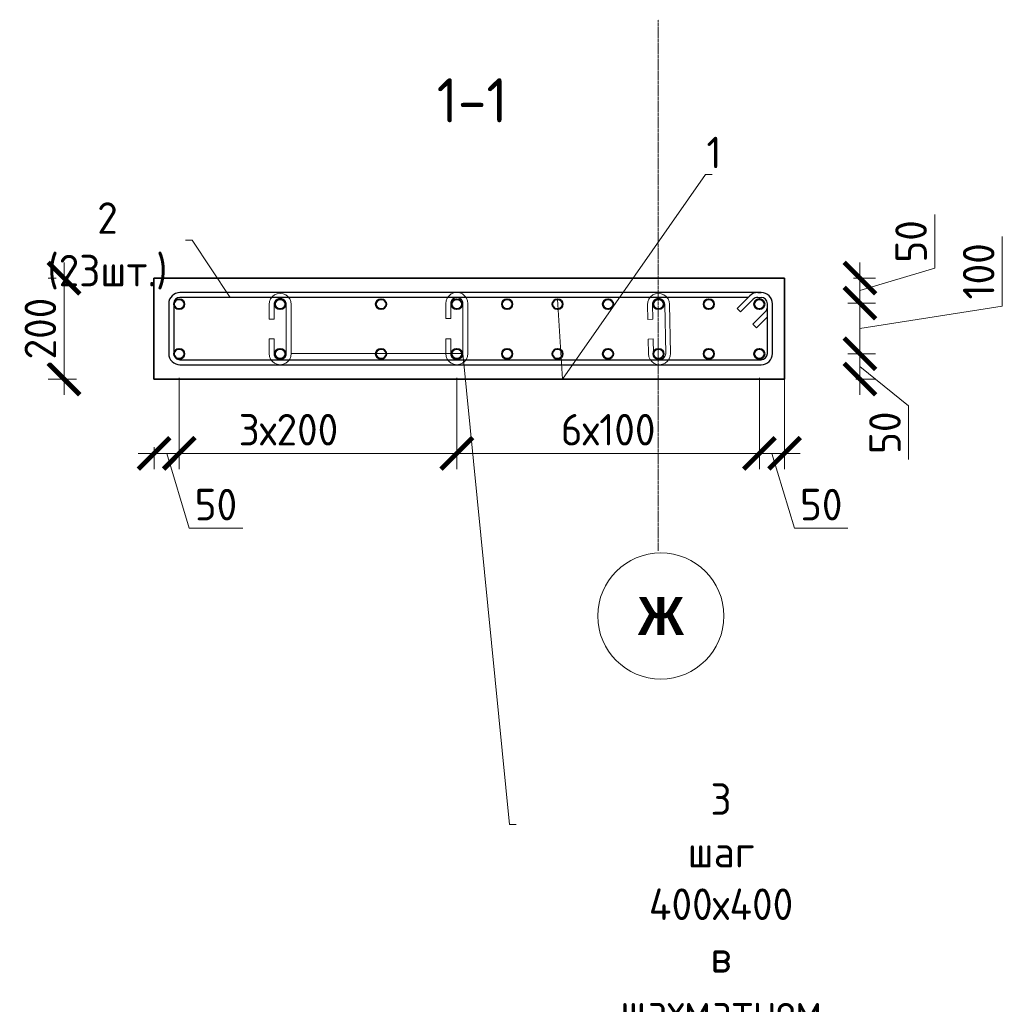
# Model space of a CAD drawing. Header units: millimetres. Extents: x 263826 to 1718326, y -423071 to 70137.
# Tile 430 of 486: x 920550 to 928342, y -130106 to -122298. Entities that reach past the tile are written whole.
import ezdxf
from ezdxf import colors
from ezdxf.entities.mleader import LeaderData, LeaderLine
from ezdxf.math import Vec2, Vec3

# ---------------------------------------------------------------- set-up
doc = ezdxf.new("R2010")
doc.units = ezdxf.units.MM
doc.linetypes.add('______5', pattern=[1100, 800, -100, 100, -100])
doc.linetypes.add('осевая', pattern=[50.8, 31.75, -6.35, 6.35, -6.35])
for name, color, linetype, lineweight in [('1 Стены', 3, 'Continuous', 30), ('Арм_шпильки', 143, 'Continuous', 18), ('Армирование', 3, 'Continuous', 40), ('Оси', 40, '______5', 18), ('подоснова', 151, 'Continuous', 5), ('РАЗМЕРЫ', 1, 'Continuous', 9)]:
    doc.layers.add(name, color=color, linetype=linetype, lineweight=lineweight)
doc.layers.add('Колонна_ бетон', color=7, linetype='Continuous', lineweight=50, true_color=0xb4b496)
doc.styles.add('Century Gothic', font='GOTHIC.TTF')
doc.styles.add('GOST 2.304', font='CS_Gost2304.shx')
doc.styles.add('GOST-2.304_Type-B', font='GOST_Common.ttf')
doc.dimstyles.new('мой 25', dxfattribs={"dimscale": 100, "dimtxt": 2.5, "dimasz": 2.5, "dimexe": 1.25, "dimexo": 0.625, "dimtad": 1, "dimdec": 0, "dimlfac": 0.5, "dimtxsty": 'GOST-2.304_Type-B', "dimblk": 'ARCHTICK', "dimcen": 2.5, "dimdle": 1.25, "dimaunit": 1, "dimadec": 1, "dimazin": 2, "dimtfac": 1, "dimtdec": 0, "dimtmove": 1, "dimatfit": 3, "dimfxl": 6, "dimfxlon": 1, "dimtfill": 1, "dimlwd": -1, "dimlwe": -1, "dimarcsym": 0})

# ---------------------------------------------------------------- blocks, each defined once
blk = doc.blocks.new('*U2507')
at = {"color": 0, "linetype": 'ByBlock', "lineweight": -2}
for p, q in [((112.3, 1198.9), (12.5, 1198.9)), ((112.3, 1188.9), (12.5, 1188.9)), ((53.8, 1159.8), (28.3, 1185.2)), ((38.8, 1188.9), (60.9, 1166.9)), ((-10, 1176.4), (-10, 12.5)), ((-10, 1169.4), (-10, 1176.4)), ((0, 1169.4), (0, 1176.4)), ((60.9, 1166.9), (53.8, 1159.8)), ((124.8, 12.5), (124.8, 1176.4)), ((134.8, 12.5), (134.8, 1176.4)), ((22, 1128), (-3.4, 1153.5)), ((0, 1150.1), (0, 12.5)), ((3.7, 1160.6), (29.1, 1135.1)), ((29.1, 1135.1), (22, 1128)), ((12.5, 0), (112.3, 0)), ((12.5, -10), (112.3, -10))]:
    blk.add_line(p, q, dxfattribs=at)
for centre, radius, start, end in [((12.5, 1176.4), 22.5, 90, 180), ((12.5, 1176.4), 12.5, 90, 180), ((19.5, 1176.4), 12.5, 45, 90), ((112.3, 1176.4), 22.5, 0, 90), ((112.3, 1176.4), 12.5, 0, 90), ((12.5, 1169.4), 22.5, 180, 225), ((12.5, 1169.4), 12.5, 180, 225), ((12.5, 12.5), 22.5, 180, 270), ((12.5, 12.5), 12.5, 180, 270), ((112.3, 12.5), 12.5, 270, 0), ((112.3, 12.5), 22.5, 270, 0)]:
    blk.add_arc(centre, radius, start, end, dxfattribs=at)
at = {"style": 'GOST 2.304', "oblique": 15, "flags": 9}
for tag, p in [('ПОЗИЦИЯ', (-52.3, -58)), ('ДИАМЕТР', (-52.8, -63)), ('КЛАСС', (-53, -68.7)), ('ДЛИНА', (-52.5, -73.8)), ('МАССА', (-52.3, -78.3))]:
    blk.add_attdef(tag, p, '', height=2.5, dxfattribs=at)
blk = doc.blocks.new('_ArchTick')
at = {"color": 0, "linetype": 'ByBlock', "const_width": 0.15}
blk.add_lwpolyline([(-0.5, -0.5), (0.5, 0.5)], dxfattribs=at)
blk = doc.blocks.new('*D2484')
at = {"layer": 'DEFPOINTS', "color": 0, "lineweight": 0, "transparency": 16777216}
for p in [(926615.2, -124347.3, -2880), (926415.2, -124545.9, -2880), (927212.5, -124545.9)]:
    blk.add_point(p, dxfattribs=at)
at = {"layer": 'РАЗМЕРЫ', "color": 0, "linetype": 'Continuous', "transparency": 16777216}
for p, q in [((927806.2, -124268.4), (927806.2, -123843.4)), ((927212.5, -124222.3), (927212.5, -124670.9)), ((927212.5, -124446.6), (927806.2, -124268.4)), ((927161.1, -124347.3), (927337.5, -124347.3)), ((927116.3, -124545.9), (927337.5, -124545.9))]:
    blk.add_line(p, q, dxfattribs=at)
at = {"layer": 'РАЗМЕРЫ', "color": 0, "transparency": 16777216, "xscale": 250, "yscale": 250, "zscale": 250}
for p, rotation in [((927212.5, -124347.3), 90), ((927212.5, -124545.9), 270)]:
    blk.add_blockref('_ArchTick', p, dxfattribs=dict(at, rotation=rotation))
at = {"layer": 'РАЗМЕРЫ', "color": 0, "lineweight": 0, "transparency": 16777216, "insert": (927618.7, -124055.9), "char_height": 250, "attachment_point": 5, "rotation": 90, "style": 'GOST-2.304_Type-B', "bg_fill": 3, "box_fill_scale": 1.1, "bg_fill_color": 256, "bg_fill_true_color": 13158600, "bg_fill_transparency": 0}
blk.add_mtext('50', dxfattribs=at)
blk = doc.blocks.new('*D2485')
at = {"layer": 'DEFPOINTS', "color": 0, "lineweight": 0, "transparency": 16777216}
for p in [(926415.2, -124947.3, -2880), (927212.5, -124947.3), (927116.7, -125147.3)]:
    blk.add_point(p, dxfattribs=at)
at = {"layer": 'РАЗМЕРЫ', "color": 0, "linetype": 'Continuous', "transparency": 16777216}
for p, q in [((927212.5, -125272.3), (927212.5, -124822.3)), ((927116.3, -124947.3), (927337.5, -124947.3)), ((927212.5, -125047.3), (927599, -125360.8)), ((927179.2, -125147.3), (927337.5, -125147.3)), ((927599, -125360.8), (927599, -125785.8))]:
    blk.add_line(p, q, dxfattribs=at)
at = {"layer": 'РАЗМЕРЫ', "color": 0, "transparency": 16777216, "xscale": 250, "yscale": 250, "zscale": 250}
for p, rotation in [((927212.5, -124947.3), 90), ((927212.5, -125147.3), 270)]:
    blk.add_blockref('_ArchTick', p, dxfattribs=dict(at, rotation=rotation))
at = {"layer": 'РАЗМЕРЫ', "color": 0, "lineweight": 0, "transparency": 16777216, "insert": (927411.5, -125573.3), "char_height": 250, "attachment_point": 5, "rotation": 90, "style": 'GOST-2.304_Type-B', "bg_fill": 3, "box_fill_scale": 1.1, "bg_fill_color": 256, "bg_fill_true_color": 13158600, "bg_fill_transparency": 0}
blk.add_mtext('50', dxfattribs=at)
blk = doc.blocks.new('*D2486')
at = {"layer": 'DEFPOINTS', "color": 0, "lineweight": 0, "transparency": 16777216}
for p in [(921815.2, -124947.3), (924016.4, -124947.3), (921815.2, -125736.8)]:
    blk.add_point(p, dxfattribs=at)
at = {"layer": 'РАЗМЕРЫ', "color": 0, "linetype": 'Continuous', "transparency": 16777216}
for p, q in [((921815.2, -125136.8), (921815.2, -125861.8)), ((924016.4, -125136.8), (924016.4, -125861.8)), ((924141.4, -125736.8), (921690.2, -125736.8))]:
    blk.add_line(p, q, dxfattribs=at)
at = {"layer": 'РАЗМЕРЫ', "color": 0, "transparency": 16777216, "xscale": 250, "yscale": 250, "zscale": 250, "rotation": 180}
blk.add_blockref('_ArchTick', (921815.2, -125736.8), dxfattribs=at)
at = {"layer": 'РАЗМЕРЫ', "color": 0, "transparency": 16777216, "xscale": 250, "yscale": 250, "zscale": 250}
blk.add_blockref('_ArchTick', (924016.4, -125736.8), dxfattribs=at)
at = {"layer": 'РАЗМЕРЫ', "color": 0, "lineweight": 0, "transparency": 16777216, "insert": (922680.8, -125549.3), "char_height": 250, "attachment_point": 5, "style": 'GOST-2.304_Type-B', "bg_fill": 3, "box_fill_scale": 1.1, "bg_fill_color": 256, "bg_fill_true_color": 13158600, "bg_fill_transparency": 0}
blk.add_mtext('3х200', dxfattribs=at)
blk = doc.blocks.new('*D2487')
at = {"layer": 'DEFPOINTS', "color": 0, "lineweight": 0, "transparency": 16777216}
for p in [(921615.2, -125147.3, 2880), (921815.2, -125354.2), (921615.2, -125736.8)]:
    blk.add_point(p, dxfattribs=at)
at = {"layer": 'РАЗМЕРЫ', "color": 0, "linetype": 'Continuous', "transparency": 16777216}
for p, q in [((921815.2, -125416.7), (921815.2, -125861.8)), ((921615.2, -125687.2), (921615.2, -125861.8)), ((921940.2, -125736.8), (921490.2, -125736.8)), ((921715.2, -125736.8), (921893.3, -126330.5)), ((921893.3, -126330.5), (922318.3, -126330.5))]:
    blk.add_line(p, q, dxfattribs=at)
at = {"layer": 'РАЗМЕРЫ', "color": 0, "transparency": 16777216, "xscale": 250, "yscale": 250, "zscale": 250, "rotation": 180}
blk.add_blockref('_ArchTick', (921615.2, -125736.8), dxfattribs=at)
at = {"layer": 'РАЗМЕРЫ', "color": 0, "transparency": 16777216, "xscale": 250, "yscale": 250, "zscale": 250}
blk.add_blockref('_ArchTick', (921815.2, -125736.8), dxfattribs=at)
at = {"layer": 'РАЗМЕРЫ', "color": 0, "lineweight": 0, "transparency": 16777216, "insert": (922105.8, -126143), "char_height": 250, "attachment_point": 5, "style": 'GOST-2.304_Type-B', "bg_fill": 3, "box_fill_scale": 1.1, "bg_fill_color": 256, "bg_fill_true_color": 13158600, "bg_fill_transparency": 0}
blk.add_mtext('50', dxfattribs=at)
blk = doc.blocks.new('*D2497')
at = {"layer": 'DEFPOINTS', "color": 0, "lineweight": 0, "transparency": 16777216}
for p in [(926415.2, -124947.3), (926615.2, -125147.3), (926615.2, -125736.8)]:
    blk.add_point(p, dxfattribs=at)
at = {"layer": 'РАЗМЕРЫ', "color": 0, "linetype": 'Continuous', "transparency": 16777216}
for p, q in [((926415.2, -125136.8), (926415.2, -125861.8)), ((926615.2, -125209.8), (926615.2, -125861.8)), ((926290.2, -125736.8), (926740.2, -125736.8)), ((926515.2, -125736.8), (926693.3, -126330.5)), ((926693.3, -126330.5), (927118.3, -126330.5))]:
    blk.add_line(p, q, dxfattribs=at)
at = {"layer": 'РАЗМЕРЫ', "color": 0, "transparency": 16777216, "xscale": 250, "yscale": 250, "zscale": 250, "rotation": 180}
blk.add_blockref('_ArchTick', (926415.2, -125736.8), dxfattribs=at)
at = {"layer": 'РАЗМЕРЫ', "color": 0, "transparency": 16777216, "xscale": 250, "yscale": 250, "zscale": 250}
blk.add_blockref('_ArchTick', (926615.2, -125736.8), dxfattribs=at)
at = {"layer": 'РАЗМЕРЫ', "color": 0, "lineweight": 0, "transparency": 16777216, "insert": (926905.8, -126143), "char_height": 250, "attachment_point": 5, "style": 'GOST-2.304_Type-B', "bg_fill": 3, "box_fill_scale": 1.1, "bg_fill_color": 256, "bg_fill_true_color": 13158600, "bg_fill_transparency": 0}
blk.add_mtext('50', dxfattribs=at)
blk = doc.blocks.new('*U59')
for p, q in [((1, 15.6), (5.3, 17.4)), ((5.3, 17.4), (10, 18)), ((34, 18), (10, 18)), ((34, 10), (34, 18)), ((66, 18), (90, 18)), ((66, 10), (66, 18)), ((94.7, 17.4), (90, 18)), ((99, 15.6), (94.7, 17.4)), ((-8, 0), (-7.4, 4.7)), ((-7.4, 4.7), (-5.6, 9)), ((-5.6, 9), (-2.7, 12.7)), ((-2.7, 12.7), (1, 15.6)), ((10, 10), (34, 10)), ((90, 10), (66, 10)), ((102.7, 12.7), (99, 15.6)), ((105.6, 9), (102.7, 12.7)), ((107.4, 4.7), (105.6, 9)), ((108, 0), (107.4, 4.7)), ((107.4, -4.7), (108, 0)), ((-7.4, -4.7), (-8, 0)), ((-5.6, -9), (-7.4, -4.7)), ((-2.7, -12.7), (-5.6, -9)), ((1, -15.6), (-2.7, -12.7)), ((5.3, -17.4), (1, -15.6)), ((94.7, -17.4), (99, -15.6)), ((99, -15.6), (102.7, -12.7)), ((102.7, -12.7), (105.6, -9)), ((105.6, -9), (107.4, -4.7)), ((10, -18), (5.3, -17.4)), ((10, -18), (90, -18)), ((90, -18), (94.7, -17.4))]:
    blk.add_line(p, q)
at = {"color": 0, "linetype": 'ByBlock', "lineweight": -2}
for p, q in [((0, 0), (0.3, 2.6)), ((0.3, 2.6), (1.3, 5)), ((1.3, 5), (2.9, 7.1)), ((2.9, 7.1), (5, 8.7)), ((5, 8.7), (7.4, 9.7)), ((7.4, 9.7), (10, 10)), ((92.6, 9.7), (90, 10)), ((95, 8.7), (92.6, 9.7)), ((97.1, 7.1), (95, 8.7)), ((98.7, 5), (97.1, 7.1)), ((99.7, 2.6), (98.7, 5)), ((100, 0), (99.7, 2.6)), ((99.7, -2.6), (100, 0)), ((0.3, -2.6), (0, 0)), ((1.3, -5), (0.3, -2.6)), ((2.9, -7.1), (1.3, -5)), ((5, -8.7), (2.9, -7.1)), ((7.4, -9.7), (5, -8.7)), ((10, -10), (7.4, -9.7)), ((10, -10), (90, -10)), ((90, -10), (92.6, -9.7)), ((92.6, -9.7), (95, -8.7)), ((95, -8.7), (97.1, -7.1)), ((97.1, -7.1), (98.7, -5)), ((98.7, -5), (99.7, -2.6))]:
    blk.add_line(p, q, dxfattribs=at)
at = {"style": 'GOST 2.304', "oblique": 15, "flags": 9}
for tag, p in [('ДИАМЕТР', (117.8, -62.2)), ('ПОЗИЦИЯ', (118, -56.6)), ('ДЛИНА', (118.1, -72.5)), ('КЛАСС', (118, -67.8)), ('МАССА', (118.7, -78.2))]:
    blk.add_attdef(tag, p, '', height=2.5, dxfattribs=at)
blk = doc.blocks.new('*U2509')
for p, q in [((1, 15.6), (5.3, 17.4)), ((5.3, 17.4), (10, 18)), ((34, 18), (10, 18)), ((34, 10), (34, 18)), ((67.4, 18), (91.4, 18)), ((67.4, 10), (67.4, 18)), ((96, 17.4), (91.4, 18)), ((100.4, 15.6), (96, 17.4)), ((-8, 0), (-7.4, 4.7)), ((-7.4, 4.7), (-5.6, 9)), ((-5.6, 9), (-2.7, 12.7)), ((-2.7, 12.7), (1, 15.6)), ((10, 10), (34, 10)), ((91.4, 10), (67.4, 10)), ((104.1, 12.7), (100.4, 15.6)), ((107, 9), (104.1, 12.7)), ((108.8, 4.7), (107, 9)), ((109.4, 0), (108.8, 4.7)), ((108.8, -4.7), (109.4, 0)), ((-7.4, -4.7), (-8, 0)), ((-5.6, -9), (-7.4, -4.7)), ((-2.7, -12.7), (-5.6, -9)), ((1, -15.6), (-2.7, -12.7)), ((5.3, -17.4), (1, -15.6)), ((96, -17.4), (100.4, -15.6)), ((100.4, -15.6), (104.1, -12.7)), ((104.1, -12.7), (107, -9)), ((107, -9), (108.8, -4.7)), ((10, -18), (5.3, -17.4)), ((10, -18), (91.4, -18)), ((91.4, -18), (96, -17.4))]:
    blk.add_line(p, q)
at = {"color": 0, "linetype": 'ByBlock', "lineweight": -2}
for p, q in [((0, 0), (0.3, 2.6)), ((0.3, 2.6), (1.3, 5)), ((1.3, 5), (2.9, 7.1)), ((2.9, 7.1), (5, 8.7)), ((5, 8.7), (7.4, 9.7)), ((7.4, 9.7), (10, 10)), ((94, 9.7), (91.4, 10)), ((96.4, 8.7), (94, 9.7)), ((98.4, 7.1), (96.4, 8.7)), ((100, 5), (98.4, 7.1)), ((101, 2.6), (100, 5)), ((101.4, 0), (101, 2.6)), ((101, -2.6), (101.4, 0)), ((0.3, -2.6), (0, 0)), ((1.3, -5), (0.3, -2.6)), ((2.9, -7.1), (1.3, -5)), ((5, -8.7), (2.9, -7.1)), ((7.4, -9.7), (5, -8.7)), ((10, -10), (7.4, -9.7)), ((10, -10), (91.4, -10)), ((91.4, -10), (94, -9.7)), ((94, -9.7), (96.4, -8.7)), ((96.4, -8.7), (98.4, -7.1)), ((98.4, -7.1), (100, -5)), ((100, -5), (101, -2.6))]:
    blk.add_line(p, q, dxfattribs=at)
at = {"style": 'GOST 2.304', "oblique": 15, "flags": 9}
for tag, p in [('ДИАМЕТР', (117.8, -62.2)), ('ПОЗИЦИЯ', (118, -56.6)), ('ДЛИНА', (118.1, -72.5)), ('КЛАСС', (118, -67.8)), ('МАССА', (118.7, -78.2))]:
    blk.add_attdef(tag, p, '', height=2.5, dxfattribs=at)
blk = doc.blocks.new('_None')
blk = doc.blocks.new('*D2500')
at = {"layer": 'DEFPOINTS', "color": 0, "lineweight": 0, "transparency": 16777216}
for p in [(921614.6, -124347.3, 2880), (920901.1, -125147.3), (921614.6, -125147.3)]:
    blk.add_point(p, dxfattribs=at)
at = {"layer": 'РАЗМЕРЫ', "color": 0, "linetype": 'Continuous', "transparency": 16777216}
for p, q in [((920901.1, -124222.3), (920901.1, -125272.3)), ((920839, -124347.3), (920776.1, -124347.3)), ((921001.1, -125147.3), (920776.1, -125147.3))]:
    blk.add_line(p, q, dxfattribs=at)
at = {"layer": 'РАЗМЕРЫ', "color": 0, "transparency": 16777216, "xscale": 250, "yscale": 250, "zscale": 250}
for p, rotation in [((920901.1, -124347.3), 90), ((920901.1, -125147.3), 270)]:
    blk.add_blockref('_ArchTick', p, dxfattribs=dict(at, rotation=rotation))
at = {"layer": 'РАЗМЕРЫ', "color": 0, "lineweight": 0, "transparency": 16777216, "insert": (920713.6, -124747.3), "char_height": 250, "attachment_point": 5, "rotation": 90, "style": 'GOST-2.304_Type-B', "bg_fill": 3, "box_fill_scale": 1.1, "bg_fill_color": 256, "bg_fill_true_color": 13158600, "bg_fill_transparency": 0}
blk.add_mtext('200', dxfattribs=at)
blk = doc.blocks.new('*D2493')
at = {"layer": 'DEFPOINTS', "color": 0, "lineweight": 0, "transparency": 16777216}
for p in [(926415.2, -124545.9, 3100), (927212.5, -124947.3, 5980), (927212.5, -124947.3)]:
    blk.add_point(p, dxfattribs=at)
at = {"layer": 'РАЗМЕРЫ', "color": 0, "linetype": 'Continuous', "transparency": 16777216}
for p, q in [((928342, -124568.4), (928342, -124018.4)), ((927212.5, -124420.9), (927212.5, -125072.3)), ((927130.7, -124545.9), (927337.5, -124545.9)), ((927212.5, -124746.6), (928342, -124568.4)), ((927322.3, -124947.3), (927337.5, -124947.3))]:
    blk.add_line(p, q, dxfattribs=at)
at = {"layer": 'РАЗМЕРЫ', "color": 0, "transparency": 16777216, "xscale": 250, "yscale": 250, "zscale": 250}
for p, rotation in [((927212.5, -124545.9), 90), ((927212.5, -124947.3), 270)]:
    blk.add_blockref('_ArchTick', p, dxfattribs=dict(at, rotation=rotation))
at = {"layer": 'РАЗМЕРЫ', "color": 0, "lineweight": 0, "transparency": 16777216, "insert": (928154.5, -124293.4), "char_height": 250, "attachment_point": 5, "rotation": 90, "style": 'GOST-2.304_Type-B', "bg_fill": 3, "box_fill_scale": 1.1, "bg_fill_color": 256, "bg_fill_true_color": 13158600, "bg_fill_transparency": 0}
blk.add_mtext('100', dxfattribs=at)
blk = doc.blocks.new('*D2503')
at = {"layer": 'DEFPOINTS', "color": 0, "lineweight": 0, "transparency": 16777216}
for p in [(924016.4, -124947.3), (926415.2, -125411.6), (926415.2, -125736.8)]:
    blk.add_point(p, dxfattribs=at)
at = {"layer": 'РАЗМЕРЫ', "color": 0, "linetype": 'Continuous', "transparency": 16777216}
for p, q in [((924016.4, -125136.8), (924016.4, -125861.8)), ((926415.2, -125474.1), (926415.2, -125861.8)), ((923891.4, -125736.8), (926540.2, -125736.8))]:
    blk.add_line(p, q, dxfattribs=at)
at = {"layer": 'РАЗМЕРЫ', "color": 0, "transparency": 16777216, "xscale": 250, "yscale": 250, "zscale": 250, "rotation": 180}
blk.add_blockref('_ArchTick', (924016.4, -125736.8), dxfattribs=at)
at = {"layer": 'РАЗМЕРЫ', "color": 0, "transparency": 16777216, "xscale": 250, "yscale": 250, "zscale": 250}
blk.add_blockref('_ArchTick', (926415.2, -125736.8), dxfattribs=at)
at = {"layer": 'РАЗМЕРЫ', "color": 0, "lineweight": 0, "transparency": 16777216, "insert": (925215.8, -125549.3), "char_height": 250, "attachment_point": 5, "style": 'GOST-2.304_Type-B', "bg_fill": 3, "box_fill_scale": 1.1, "bg_fill_color": 256, "bg_fill_true_color": 13158600, "bg_fill_transparency": 0}
blk.add_mtext('6х100', dxfattribs=at)
blk = doc.blocks.new('*U2508')
for p, q in [((0.7, 15.6), (5, 17.5)), ((5, 17.5), (9.6, 18.2)), ((33.6, 18.7), (9.6, 18.2)), ((33.8, 10.7), (33.6, 18.7)), ((65.6, 19.3), (89.6, 19.8)), ((65.8, 11.3), (65.6, 19.3)), ((94.3, 19.3), (89.6, 19.8)), ((98.7, 17.6), (94.3, 19.3)), ((102.4, 14.8), (98.7, 17.6)), ((-8, -0.2), (-7.5, 4.5)), ((-7.5, 4.5), (-5.8, 8.9)), ((-5.8, 8.9), (-3, 12.7)), ((-3, 12.7), (0.7, 15.6)), ((9.8, 10.2), (33.8, 10.7)), ((89.8, 11.8), (65.8, 11.3)), ((105.4, 11.2), (102.4, 14.8)), ((107.3, 6.8), (105.4, 11.2)), ((108, 2.2), (107.3, 6.8)), ((107.5, -2.5), (108, 2.2)), ((-7.3, -4.8), (-8, -0.2)), ((-5.4, -9.1), (-7.3, -4.8)), ((-2.5, -12.8), (-5.4, -9.1)), ((1.3, -15.6), (-2.5, -12.8)), ((5.7, -17.3), (1.3, -15.6)), ((90.3, -16.2), (95, -15.5)), ((95, -15.5), (99.3, -13.6)), ((99.3, -13.6), (103, -10.6)), ((103, -10.6), (105.8, -6.8)), ((105.8, -6.8), (107.5, -2.5)), ((10.4, -17.8), (5.7, -17.3)), ((10.4, -17.8), (90.3, -16.2))]:
    blk.add_line(p, q)
at = {"color": 0, "linetype": 'ByBlock', "lineweight": -2}
for p, q in [((0, 0), (0.3, 2.6)), ((0.3, 2.6), (1.2, 5)), ((1.2, 5), (2.8, 7.1)), ((2.8, 7.1), (4.8, 8.8)), ((4.8, 8.8), (7.2, 9.8)), ((7.2, 9.8), (9.8, 10.2)), ((92.4, 11.5), (89.8, 11.8)), ((94.8, 10.6), (92.4, 11.5)), ((96.9, 9), (94.8, 10.6)), ((98.5, 7), (96.9, 9)), ((99.6, 4.6), (98.5, 7)), ((100, 2), (99.6, 4.6)), ((99.7, -0.6), (100, 2)), ((0.4, -2.6), (0, 0)), ((1.4, -5), (0.4, -2.6)), ((3.1, -7), (1.4, -5)), ((5.2, -8.6), (3.1, -7)), ((7.6, -9.5), (5.2, -8.6)), ((10.2, -9.8), (7.6, -9.5)), ((10.2, -9.8), (90.2, -8.2)), ((90.2, -8.2), (92.8, -7.8)), ((92.8, -7.8), (95.2, -6.7)), ((95.2, -6.7), (97.2, -5.1)), ((97.2, -5.1), (98.7, -3)), ((98.7, -3), (99.7, -0.6))]:
    blk.add_line(p, q, dxfattribs=at)
at = {"style": 'GOST 2.304', "oblique": 15, "flags": 9}
for tag, p in [('ДИАМЕТР', (117.8, -62.2)), ('ПОЗИЦИЯ', (118, -56.6)), ('ДЛИНА', (118.1, -72.5)), ('КЛАСС', (118, -67.8)), ('МАССА', (118.7, -78.2))]:
    blk.add_attdef(tag, p, '', height=2.5, dxfattribs=at)

msp = doc.modelspace()

# ---------------------------------------------------------------- linework, layer by layer
at = {"color": 0, "linetype": 'ByBlock', "lineweight": 0}
msp.add_circle((925634.17929, -127026.34988), 500, dxfattribs=at)
at = {"layer": '1 Стены', "color": 252, "lineweight": 0, "true_color": 0x939598}
for p, q in [((926615.15159, -124547.25888), (926615.15159, -125347.25888)), ((926615.15159, -125147.25888), (921615.176, -125147.25888))]:
    msp.add_line(p, q, dxfattribs=at)
at = {"layer": 'Армирование', "color": 3}
for centre in [(921815.176, -124553.8736), (922615.176, -124553.8736), (923415.176, -124553.8736), (924016.3709, -124553.8736), (924415.176, -124553.8736), (924815.176, -124553.8736), (925215.176, -124553.8736), (925615.176, -124553.8736), (926015.176, -124553.8736), (926415.176, -124553.8736), (921815.176, -124947.25888), (922615.176, -124947.25888), (923415.176, -124947.25888), (924016.3709, -124947.25888), (924415.176, -124947.25888), (924815.176, -124947.25888), (925215.176, -124947.25888), (925615.176, -124947.25888), (926015.176, -124947.25888), (926415.176, -124947.25888)]:
    msp.add_circle(centre, 40, dxfattribs=at)
at = {"layer": 'Колонна_ бетон', "color": 180, "linetype": 'Continuous', "lineweight": 35, "transparency": 33554687}
for p, q in [((921614.56052, -124347.25709, 2879.99999), (921614.56052, -125147.25709, 2879.99999)), ((921614.56052, -124347.25709, 2879.99999), (926614.56038, -124347.25709, 2879.99999)), ((926614.56038, -124347.25709, 2879.99999), (926615.15159, -125147.25888)), ((921614.56052, -125147.25709, 2879.99999), (926614.56038, -125147.25709, 2879.99999))]:
    msp.add_line(p, q, dxfattribs=at)

# ---------------------------------------------------------------- block references
at = {"lineweight": 30, "xscale": 3.959999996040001, "yscale": 3.959999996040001, "zscale": 3.959999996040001, "rotation": 269.9999999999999}
msp.add_blockref('*U2507', (921771.22479, -124500.39326), dxfattribs=at)

# ---------------------------------------------------------------- texts
at = {"layer": 'Оси', "color": 16, "linetype": 'Continuous', "lineweight": 25, "transparency": 33554687, "insert": (925634.17929, -127026.34988), "char_height": 600, "width": 1780, "attachment_point": 5, "style": 'Century Gothic'}
msp.add_mtext('\\A1;{\\fCentury Gothic|b1|i0|c204|p34;\\H0.5x;Ж}', dxfattribs=at)
at = {"layer": 'РАЗМЕРЫ', "insert": (924137.65728, -122937.58053), "char_height": 350, "attachment_point": 5, "style": 'GOST-2.304_Type-B'}
msp.add_mtext_dynamic_manual_height_columns('1-1', width=3941.2127758, gutter_width=625, heights=[0], dxfattribs=at)

# ---------------------------------------------------------------- leaders
at = {"layer": 'подоснова'}
ml = msp.add_multileader_mtext('Standard', dxfattribs=at)
ml.set_content('1 ', color=256, style='GOST-2.304_Type-B')
ml.set_leader_properties(color=256, linetype='ByLayer', lineweight=15)
ml.set_arrow_properties(name='NONE')
ml.build(insert=Vec2(0, 0))
ml.multileader.update_dxf_attribs({"text_left_attachment_type": 6, "text_right_attachment_type": 6, "dogleg_length": 10, "arrow_head_size": 18})
ctx = ml.context
ctx.base_point, ctx.char_height, ctx.arrow_head_size, ctx.landing_gap_size, ctx.plane_origin = Vec3(925998.27637, -123525.99279), 250, 18, 20, Vec3(923244.67346, -122223.46201)
ctx.left_attachment, ctx.right_attachment, ctx.text_align_type = 6, 6, 1
notes = []
notes.append((ctx, [(0, (1, 1, 0), (925988.27637, -123525.99279), (1, 0), 10, [(1, [(924815.176, -124513.8736), (924855.176, -125147.25888)], 0, [])])]))
ctx.mtext.insert, ctx.mtext.width, ctx.mtext.alignment, ctx.mtext.flow_direction = Vec3(926055.77637, -123225.99279), 22.8977991, 2, 5
ml = msp.add_multileader_mtext('Standard', dxfattribs=at)
ml.set_content('2 (23шт.)', color=256, style='GOST-2.304_Type-B')
ml.set_leader_properties(color=256, linetype='ByLayer', lineweight=15)
ml.set_arrow_properties(name='NONE')
ml.build(insert=Vec2(0, 0))
ml.multileader.update_dxf_attribs({"text_left_attachment_type": 6, "text_right_attachment_type": 6, "dogleg_length": 10, "arrow_head_size": 18})
ctx = ml.context
ctx.base_point, ctx.char_height, ctx.arrow_head_size, ctx.landing_gap_size, ctx.plane_origin = Vec3(920583.00824, -124045.83084), 250, 18, 20, Vec3(918530.16043, -123499.78503)
ctx.left_attachment, ctx.right_attachment, ctx.text_align_type = 6, 6, 1
notes.append((ctx, [(1, (1, 1, 0), (921918.6143, -124045.83084), (-1, 0), 10, [(0, [(922219.92108, -124500.39326)], 0, [])])]))
ctx.mtext.insert, ctx.mtext.width, ctx.mtext.alignment, ctx.mtext.flow_direction = Vec3(921245.81127, -123745.83084), 22.8977991, 2, 5
for ctx, leaders in notes:
    for number, flags, end, landing, length, lines in leaders:
        leader = LeaderData()
        leader.index, (leader.has_last_leader_line, leader.has_dogleg_vector, leader.attachment_direction) = number, flags
        leader.last_leader_point, leader.dogleg_vector, leader.dogleg_length = Vec3(end), Vec3(landing), length
        for number, points, colour, breaks in lines:
            line = LeaderLine()
            line.index, line.vertices, line.color, line.breaks = number, Vec3.list(points), colors.encode_raw_color(colour), breaks
            leader.lines.append(line)
        ctx.leaders.append(leader)

# ---------------------------------------------------------------- next in the draw order: dimensions: what is measured, and where the dimension line sits
at = {"layer": 'РАЗМЕРЫ', "color": 146, "lineweight": 0, "true_color": 0x006272}
dim = msp.add_linear_dim(base=(927212.45813, -124545.8736, 2879.99999), p1=(926615.15159, -124347.25888), p2=(926415.176, -124545.8736), angle=90, dimstyle='мой 25', override={"dimlfac": 0.25}, dxfattribs=at)
dim.commit()
dim.dimension.update_dxf_attribs({"geometry": '*D2484', "text_midpoint": (927618.70813, -124205.94124, 2879.99999)})
dim = msp.add_linear_dim(base=(927212.45813, -124947.25888, 2879.99999), p1=(927116.69419, -125147.25888, 2879.99999), p2=(926415.176, -124947.25888), angle=90, dimstyle='мой 25', override={"dimlfac": 0.25}, dxfattribs=at)
dim.commit()
dim.dimension.update_dxf_attribs({"geometry": '*D2485', "text_midpoint": (927598.98368, -125423.25542, 2879.99999), "dimtype": 160})
dim = msp.add_linear_dim(base=(921815.176, -125736.79395), p1=(924016.3709, -124947.25888), p2=(921815.176, -124947.25888), angle=180, text='3х200', dimstyle='мой 25', override={"dimlfac": 0.25}, dxfattribs=at)
dim.commit()
dim.dimension.update_dxf_attribs({"geometry": '*D2486', "text_midpoint": (922680.83728, -125736.79395), "dimtype": 160})

# ---------------------------------------------------------------- next in the draw order: block references
at = {"layer": 'Арм_шпильки', "color": 3, "xscale": 4.875, "yscale": 4.875, "zscale": 4.875, "rotation": 89.99999999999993}
for name, p in [('*U59', (922615.176, -124994.5859)), ('*U2509', (924016.3709, -124994.5859))]:
    msp.add_blockref(name, p, dxfattribs=at)

# ---------------------------------------------------------------- next in the draw order: dimensions: what is measured, and where the dimension line sits
at = {"layer": 'РАЗМЕРЫ', "color": 146, "lineweight": 0}
dim = msp.add_linear_dim(base=(926615.15159, -125736.79395), p1=(926415.176, -124947.25888), p2=(926615.15159, -125147.25888), angle=180, dimstyle='мой 25', override={"dimlfac": 0.25}, dxfattribs=at)
dim.commit()
dim.dimension.update_dxf_attribs({"geometry": '*D2497', "text_midpoint": (926755.78879, -126143.04395)})
at = {"layer": 'РАЗМЕРЫ', "color": 146, "lineweight": 0, "true_color": 0x006272}
dim = msp.add_linear_dim(base=(921615.176, -125736.79395), p1=(921815.176, -125354.17671), p2=(921615.176, -125147.25709, 2879.99999), dimstyle='мой 25', override={"dimlfac": 0.25}, dxfattribs=at)
dim.commit()
dim.dimension.update_dxf_attribs({"geometry": '*D2487', "text_midpoint": (921955.801, -126143.04395)})

# ---------------------------------------------------------------- next in the draw order: dimensions: what is measured, and where the dimension line sits
at = {"layer": 'РАЗМЕРЫ', "color": 146, "lineweight": 0}
dim = msp.add_linear_dim(base=(920901.07843, -125147.25888), p1=(921614.56052, -124347.25709, 2879.99999), p2=(921614.56052, -125147.25888), angle=90, dimstyle='мой 25', override={"dimlfac": 0.25, "dimfxl": 1}, dxfattribs=at)
dim.commit()
dim.dimension.update_dxf_attribs({"geometry": '*D2500', "text_midpoint": (920713.57843, -124747.25798)})

# ---------------------------------------------------------------- next in the draw order: leaders
at = {"layer": 'подоснова'}
ml = msp.add_multileader_mtext('Standard', dxfattribs=at)
ml.set_content('3 шаг 400х400 \\Pв шахматном порядке ', color=256, style='GOST-2.304_Type-B')
ml.set_leader_properties(color=256, linetype='ByLayer', lineweight=15)
ml.set_arrow_properties(name='NONE')
ml.build(insert=Vec2(0, 0))
ml.multileader.update_dxf_attribs({"text_left_attachment_type": 6, "text_right_attachment_type": 6, "dogleg_length": 10, "arrow_head_size": 18})
ctx = ml.context
ctx.base_point, ctx.char_height, ctx.arrow_head_size, ctx.landing_gap_size, ctx.plane_origin = Vec3(924443.54944, -128678.53046), 250, 18, 20, Vec3(921017.9638, -125654.23454)
ctx.left_attachment, ctx.right_attachment, ctx.text_align_type = 6, 6, 1
notes = []
notes.append((ctx, [(0, (1, 1, 0), (924433.54944, -128678.53046), (1, 0), 10, [(1, [(922702.926, -124945.30971), (924065.1209, -124945.30971)], 0, [])])]))
ctx.mtext.insert, ctx.mtext.width, ctx.mtext.alignment, ctx.mtext.flow_direction = Vec3(926111.6555, -128353.53046), 22.8977991, 2, 5
for ctx, leaders in notes:
    for number, flags, end, landing, length, lines in leaders:
        leader = LeaderData()
        leader.index, (leader.has_last_leader_line, leader.has_dogleg_vector, leader.attachment_direction) = number, flags
        leader.last_leader_point, leader.dogleg_vector, leader.dogleg_length = Vec3(end), Vec3(landing), length
        for number, points, colour, breaks in lines:
            line = LeaderLine()
            line.index, line.vertices, line.color, line.breaks = number, Vec3.list(points), colors.encode_raw_color(colour), breaks
            leader.lines.append(line)
        ctx.leaders.append(leader)

# ---------------------------------------------------------------- next in the draw order: dimensions: what is measured, and where the dimension line sits
at = {"layer": 'РАЗМЕРЫ', "color": 1, "lineweight": 0}
dim = msp.add_linear_dim(base=(927212.45813, -124947.25888, -3100), p1=(926415.176, -124545.8736), p2=(927212.45813, -124947.25888, 2879.99999), angle=90, dimstyle='мой 25', override={"dimlfac": 0.25}, dxfattribs=at)
dim.commit()
dim.dimension.update_dxf_attribs({"geometry": '*D2493', "text_midpoint": (928342.02894, -124505.94124, -3100), "dimtype": 160})

# ---------------------------------------------------------------- next in the draw order: dimensions: what is measured, and where the dimension line sits
dim = msp.add_linear_dim(base=(926415.176, -125736.79395), p1=(924016.3709, -124947.25888), p2=(926415.176, -125411.61942), angle=180, text='6х100', dimstyle='мой 25', override={"dimlfac": 0.25}, dxfattribs=at)
dim.commit()
dim.dimension.update_dxf_attribs({"geometry": '*D2503', "text_midpoint": (925215.77345, -125549.29395)})

# ---------------------------------------------------------------- next in the draw order: linework, layer by layer
at = {"layer": 'Оси', "color": 16, "linetype": 'осевая', "lineweight": 0, "ltscale": 0.5, "transparency": 33554687}
msp.add_line((925613.9693, -126509.39036), (925613.9693, -122297.82232), dxfattribs=at)

# ---------------------------------------------------------------- next in the draw order: block references
at = {"layer": 'Арм_шпильки', "color": 3, "xscale": 4.875, "yscale": 4.875, "zscale": 4.875, "rotation": 89.99999999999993}
msp.add_blockref('*U2508', (925624.98046, -124994.5859), dxfattribs=at)

doc.saveas('drawing.dxf')
